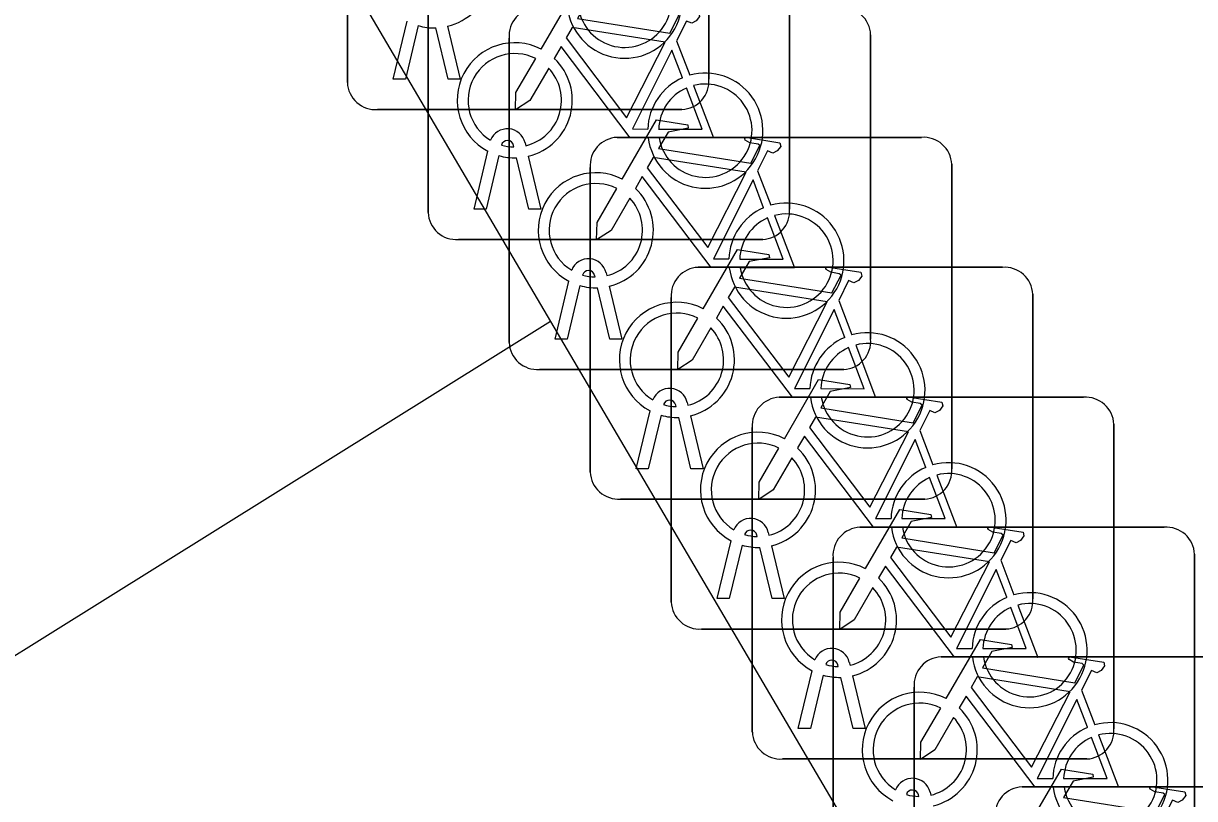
# Model space of a CAD drawing. Extents: x 161801 to 162379, y 382315 to 382832.
# Drawn here: x 162101.679 to 162104.916, y 382489.638 to 382491.779 of the extents above; entities that cross this region are included whole.
import ezdxf

# ---------------------------------------------------------------- set-up
doc = ezdxf.new("R2010")
doc.units = 0
doc.layers.add('IMGEO_Fietsenrek', color=7, linetype='Continuous')
doc.layers.add('IMGEO_Rijbaan_lokaal_open', color=7, linetype='Continuous')

msp = doc.modelspace()

# ---------------------------------------------------------------- linework, layer by layer
at = {"layer": 'IMGEO_Fietsenrek'}
for p, q in [((162103.5735, 382492.4661), (162103.5735, 382491.6252)), ((162103.5735, 382491.6252), (162103.5735, 382492.4661)), ((162102.5745, 382491.6159), (162102.5745, 382492.4568)), ((162102.5745, 382492.4568), (162102.5745, 382491.6159)), ((162102.7975, 382491.2569), (162102.7975, 382492.0978)), ((162102.7975, 382492.0978), (162102.7975, 382491.2569)), ((162103.7965, 382492.1071), (162103.7965, 382491.2662)), ((162103.7965, 382491.2662), (162103.7965, 382492.1071)), ((162102.7015, 382491.6253), (162102.7398, 382491.7853)), ((162102.7702, 382491.7731), (162102.7349, 382491.6253)), ((162102.853, 382491.6253), (162102.8191, 382491.767)), ((162102.8514, 382491.7713), (162102.8864, 382491.6253)), ((162103.0215, 382490.8979), (162103.0215, 382491.7388)), ((162103.0215, 382491.7388), (162103.0215, 382490.8979)), ((162103.4842, 382491.7312), (162103.5205, 382491.636)), ((162104.0205, 382491.7481), (162104.0205, 382490.9072)), ((162104.0205, 382490.9072), (162104.0205, 382491.7481)), ((162102.7349, 382491.6253), (162102.7015, 382491.6253)), ((162102.8864, 382491.6253), (162102.853, 382491.6253)), ((162103.4991, 382491.5415), (162102.6582, 382491.5415)), ((162102.6582, 382491.5415), (162103.4991, 382491.5415)), ((162103.3199, 382491.4645), (162104.1608, 382491.4645)), ((162104.1608, 382491.4645), (162103.3199, 382491.4645)), ((162103.0349, 382491.4379), (162103.0339, 382491.4422)), ((162103.0656, 382491.4494), (162103.0674, 382491.4415)), ((162102.9245, 382491.2663), (162102.9628, 382491.4263)), ((162102.9932, 382491.4141), (162102.9579, 382491.2663)), ((162103.076, 382491.2663), (162103.0421, 382491.408)), ((162103.0744, 382491.4123), (162103.1094, 382491.2663)), ((162103.2455, 382490.5399), (162103.2455, 382491.3808)), ((162103.2455, 382491.3808), (162103.2455, 382490.5399)), ((162103.7082, 382491.3722), (162103.7445, 382491.277)), ((162104.2445, 382491.3901), (162104.2445, 382490.5492)), ((162104.2445, 382490.5492), (162104.2445, 382491.3901)), ((162102.9579, 382491.2663), (162102.9245, 382491.2663)), ((162103.1094, 382491.2663), (162103.076, 382491.2663)), ((162103.7221, 382491.1825), (162102.8812, 382491.1825)), ((162102.8812, 382491.1825), (162103.7221, 382491.1825)), ((162103.5439, 382491.1055), (162104.3848, 382491.1055)), ((162104.3848, 382491.1055), (162103.5439, 382491.1055)), ((162103.2589, 382491.0789), (162103.2579, 382491.0832)), ((162103.2896, 382491.0904), (162103.2914, 382491.0825)), ((162103.1485, 382490.9073), (162103.1868, 382491.0673)), ((162103.2172, 382491.0551), (162103.1819, 382490.9073)), ((162103.3, 382490.9073), (162103.2661, 382491.049)), ((162103.2984, 382491.0533), (162103.3334, 382490.9073)), ((162103.4695, 382490.1809), (162103.4695, 382491.0218)), ((162103.4695, 382491.0218), (162103.4695, 382490.1809)), ((162103.9322, 382491.0142), (162103.9685, 382490.919)), ((162104.4685, 382491.0311), (162104.4685, 382490.1902)), ((162104.4685, 382490.1902), (162104.4685, 382491.0311)), ((162103.1819, 382490.9073), (162103.1485, 382490.9073)), ((162103.3334, 382490.9073), (162103.3, 382490.9073)), ((162103.9461, 382490.8235), (162103.1052, 382490.8235)), ((162103.1052, 382490.8235), (162103.9461, 382490.8235)), ((162103.4829, 382490.7209), (162103.4819, 382490.7252)), ((162103.5136, 382490.7324), (162103.5154, 382490.7245)), ((162103.7679, 382490.7465), (162104.6088, 382490.7465)), ((162104.6088, 382490.7465), (162103.7679, 382490.7465)), ((162103.3725, 382490.5493), (162103.4108, 382490.7093)), ((162103.4412, 382490.6971), (162103.4059, 382490.5493)), ((162103.524, 382490.5493), (162103.4901, 382490.691)), ((162103.5224, 382490.6953), (162103.5574, 382490.5493)), ((162103.6935, 382489.8219), (162103.6935, 382490.6628)), ((162103.6935, 382490.6628), (162103.6935, 382489.8219)), ((162104.1562, 382490.6552), (162104.1925, 382490.56)), ((162104.6925, 382490.6721), (162104.6925, 382489.8312)), ((162104.6925, 382489.8312), (162104.6925, 382490.6721)), ((162103.4059, 382490.5493), (162103.3725, 382490.5493)), ((162103.5574, 382490.5493), (162103.524, 382490.5493)), ((162104.1701, 382490.4655), (162103.3292, 382490.4655)), ((162103.3292, 382490.4655), (162104.1701, 382490.4655)), ((162103.7069, 382490.3619), (162103.7059, 382490.3662)), ((162103.7376, 382490.3734), (162103.7394, 382490.3655)), ((162103.9909, 382490.3875), (162104.8318, 382490.3875)), ((162104.8318, 382490.3875), (162103.9909, 382490.3875)), ((162103.5965, 382490.1903), (162103.6348, 382490.3503)), ((162103.6652, 382490.3381), (162103.6299, 382490.1903)), ((162103.748, 382490.1903), (162103.7141, 382490.332)), ((162103.7464, 382490.3363), (162103.7814, 382490.1903)), ((162103.9165, 382489.4629), (162103.9165, 382490.3038)), ((162103.9165, 382490.3038), (162103.9165, 382489.4629)), ((162104.3802, 382490.2962), (162104.4165, 382490.201)), ((162104.9155, 382490.3131), (162104.9155, 382489.4722)), ((162104.9155, 382489.4722), (162104.9155, 382490.3131)), ((162103.6299, 382490.1903), (162103.5965, 382490.1903)), ((162103.7814, 382490.1903), (162103.748, 382490.1903)), ((162104.3941, 382490.1065), (162103.5532, 382490.1065)), ((162103.5532, 382490.1065), (162104.3941, 382490.1065)), ((162103.9309, 382490.0029), (162103.9299, 382490.0072)), ((162103.9616, 382490.0144), (162103.9634, 382490.0065)), ((162104.2149, 382490.0295), (162105.0558, 382490.0295)), ((162105.0558, 382490.0295), (162104.2149, 382490.0295)), ((162103.8205, 382489.8313), (162103.8588, 382489.9913)), ((162103.8892, 382489.9791), (162103.8539, 382489.8313)), ((162103.972, 382489.8313), (162103.9381, 382489.973)), ((162103.9704, 382489.9773), (162104.0054, 382489.8313)), ((162104.1405, 382489.1049), (162104.1405, 382489.9458)), ((162104.1405, 382489.9458), (162104.1405, 382489.1049)), ((162104.6032, 382489.9372), (162104.6395, 382489.842)), ((162103.8539, 382489.8313), (162103.8205, 382489.8313)), ((162104.0054, 382489.8313), (162103.972, 382489.8313)), ((162104.6181, 382489.7475), (162103.7772, 382489.7475)), ((162103.7772, 382489.7475), (162104.6181, 382489.7475)), ((162104.1846, 382489.6554), (162104.1864, 382489.6475)), ((162104.4389, 382489.6705), (162105.2798, 382489.6705)), ((162105.2798, 382489.6705), (162104.4389, 382489.6705)), ((162104.1539, 382489.6439), (162104.1529, 382489.6482))]:
    msp.add_line(p, q, dxfattribs=at)
for points in [[(162103.1101, 382491.7082), (162103.2048, 382491.8717), (162103.291, 382491.8579), (162103.2927, 382491.8492), (162103.2366, 382491.8383), (162103.2104, 382491.793), (162103.4656, 382491.7522)], [(162103.4656, 382491.7522), (162103.4906, 382491.801), (162103.4855, 382491.805), (162103.4623, 382491.8087), (162103.4496, 382491.8162), (162103.4486, 382491.8193), (162103.4508, 382491.8239), (162103.5456, 382491.8088), (162103.5479, 382491.7985), (162103.5385, 382491.7861), (162103.5261, 382491.7797), (162103.5116, 382491.7859), (162103.4842, 382491.7312)], [(162103.4527, 382491.727), (162103.1959, 382491.768), (162103.1792, 382491.7392), (162103.3462, 382491.5189), (162103.4527, 382491.727)], [(162103.4058, 382491.4635), (162103.3561, 382491.4636), (162103.1654, 382491.7153), (162103.1464, 382491.6825)], [(162103.5007, 382491.629), (162103.4714, 382491.7058), (162103.362, 382491.4877), (162103.4047, 382491.4876)], [(162103.1308, 382491.6557), (162103.0792, 382491.5665), (162103.0393, 382491.5405), (162103.0405, 382491.588), (162103.095, 382491.6822)], [(162103.4347, 382491.4875), (162103.5546, 382491.4873), (162103.5114, 382491.6009)], [(162103.5312, 382491.6078), (162103.5862, 382491.4632), (162103.4361, 382491.4635)], [(162103.3341, 382491.3492), (162103.4288, 382491.5127), (162103.515, 382491.4989), (162103.5167, 382491.4902), (162103.4606, 382491.4793), (162103.4344, 382491.434), (162103.6896, 382491.3932)], [(162103.6896, 382491.3932), (162103.7146, 382491.442), (162103.7095, 382491.446), (162103.6863, 382491.4497), (162103.6736, 382491.4572), (162103.6726, 382491.4603), (162103.6748, 382491.4649), (162103.7696, 382491.4498), (162103.7719, 382491.4395), (162103.7625, 382491.4271), (162103.7501, 382491.4207), (162103.7356, 382491.4269), (162103.7082, 382491.3722)], [(162103.6767, 382491.368), (162103.4199, 382491.409), (162103.4032, 382491.3802), (162103.5702, 382491.1599), (162103.6767, 382491.368)], [(162103.6298, 382491.1045), (162103.5801, 382491.1046), (162103.3894, 382491.3563), (162103.3704, 382491.3235)], [(162103.7247, 382491.27), (162103.6954, 382491.3468), (162103.586, 382491.1287), (162103.6287, 382491.1286)], [(162103.3548, 382491.2967), (162103.3032, 382491.2075), (162103.2633, 382491.1815), (162103.2645, 382491.229), (162103.319, 382491.3232)], [(162103.6587, 382491.1285), (162103.7786, 382491.1283), (162103.7354, 382491.2419)], [(162103.7552, 382491.2488), (162103.8102, 382491.1042), (162103.6601, 382491.1045)], [(162103.5581, 382490.9912), (162103.6528, 382491.1547), (162103.739, 382491.1409), (162103.7407, 382491.1322), (162103.6846, 382491.1213), (162103.6584, 382491.076), (162103.9136, 382491.0352)], [(162103.9136, 382491.0352), (162103.9386, 382491.084), (162103.9335, 382491.088), (162103.9103, 382491.0917), (162103.8976, 382491.0992), (162103.8966, 382491.1023), (162103.8988, 382491.1069), (162103.9936, 382491.0918), (162103.9959, 382491.0815), (162103.9865, 382491.0691), (162103.9741, 382491.0627), (162103.9596, 382491.0689), (162103.9322, 382491.0142)], [(162103.9007, 382491.01), (162103.6439, 382491.051), (162103.6272, 382491.0222), (162103.7942, 382490.8019), (162103.9007, 382491.01)], [(162103.8538, 382490.7465), (162103.8041, 382490.7466), (162103.6134, 382490.9983), (162103.5944, 382490.9655)], [(162103.9487, 382490.912), (162103.9194, 382490.9888), (162103.81, 382490.7707), (162103.8527, 382490.7706)], [(162103.5788, 382490.9387), (162103.5272, 382490.8495), (162103.4873, 382490.8235), (162103.4885, 382490.871), (162103.543, 382490.9652)], [(162103.8827, 382490.7705), (162104.0026, 382490.7703), (162103.9594, 382490.8839)], [(162103.9792, 382490.8908), (162104.0342, 382490.7462), (162103.8841, 382490.7465)], [(162103.7821, 382490.6322), (162103.8768, 382490.7957), (162103.963, 382490.7819), (162103.9647, 382490.7732), (162103.9086, 382490.7623), (162103.8824, 382490.717), (162104.1376, 382490.6762)], [(162104.1376, 382490.6762), (162104.1626, 382490.725), (162104.1575, 382490.729), (162104.1343, 382490.7327), (162104.1216, 382490.7402), (162104.1206, 382490.7433), (162104.1228, 382490.7479), (162104.2176, 382490.7328), (162104.2199, 382490.7225), (162104.2105, 382490.7101), (162104.1981, 382490.7037), (162104.1836, 382490.7099), (162104.1562, 382490.6552)], [(162104.1247, 382490.651), (162103.8679, 382490.692), (162103.8512, 382490.6632), (162104.0182, 382490.4429), (162104.1247, 382490.651)], [(162104.0778, 382490.3875), (162104.0281, 382490.3876), (162103.8374, 382490.6393), (162103.8184, 382490.6065)], [(162104.1727, 382490.553), (162104.1434, 382490.6298), (162104.034, 382490.4117), (162104.0767, 382490.4116)], [(162103.8028, 382490.5797), (162103.7512, 382490.4905), (162103.7113, 382490.4645), (162103.7125, 382490.512), (162103.767, 382490.6062)], [(162104.1067, 382490.4115), (162104.2266, 382490.4113), (162104.1834, 382490.5249)], [(162104.2032, 382490.5318), (162104.2582, 382490.3872), (162104.1081, 382490.3875)], [(162104.0061, 382490.2732), (162104.1008, 382490.4367), (162104.187, 382490.4229), (162104.1887, 382490.4142), (162104.1326, 382490.4033), (162104.1064, 382490.358), (162104.3616, 382490.3172)], [(162104.3616, 382490.3172), (162104.3866, 382490.366), (162104.3815, 382490.37), (162104.3583, 382490.3737), (162104.3456, 382490.3812), (162104.3446, 382490.3843), (162104.3468, 382490.3889), (162104.4416, 382490.3738), (162104.4439, 382490.3635), (162104.4345, 382490.3511), (162104.4221, 382490.3447), (162104.4076, 382490.3509), (162104.3802, 382490.2962)], [(162104.3487, 382490.292), (162104.0919, 382490.333), (162104.0752, 382490.3042), (162104.2422, 382490.0839), (162104.3487, 382490.292)], [(162104.3018, 382490.0285), (162104.2521, 382490.0286), (162104.0614, 382490.2803), (162104.0424, 382490.2475)], [(162104.3967, 382490.194), (162104.3674, 382490.2708), (162104.258, 382490.0527), (162104.3007, 382490.0526)], [(162104.0268, 382490.2207), (162103.9752, 382490.1315), (162103.9353, 382490.1055), (162103.9365, 382490.153), (162103.991, 382490.2472)], [(162104.4272, 382490.1728), (162104.4822, 382490.0282), (162104.3321, 382490.0285)], [(162104.3307, 382490.0525), (162104.4506, 382490.0523), (162104.4074, 382490.1659)], [(162104.2291, 382489.9142), (162104.3238, 382490.0777), (162104.41, 382490.0639), (162104.4117, 382490.0552), (162104.3556, 382490.0443), (162104.3294, 382489.999), (162104.5846, 382489.9582)], [(162104.5846, 382489.9582), (162104.6096, 382490.007), (162104.6045, 382490.011), (162104.5813, 382490.0147), (162104.5686, 382490.0222), (162104.5676, 382490.0253), (162104.5698, 382490.0299), (162104.6646, 382490.0148), (162104.6669, 382490.0045), (162104.6575, 382489.9921), (162104.6451, 382489.9857), (162104.6306, 382489.9919), (162104.6032, 382489.9372)], [(162104.5717, 382489.933), (162104.3149, 382489.974), (162104.2982, 382489.9452), (162104.4652, 382489.7249), (162104.5717, 382489.933)], [(162104.5248, 382489.6695), (162104.4751, 382489.6696), (162104.2844, 382489.9213), (162104.2654, 382489.8885)], [(162104.6197, 382489.835), (162104.5904, 382489.9118), (162104.481, 382489.6937), (162104.5237, 382489.6936)], [(162104.2498, 382489.8617), (162104.1982, 382489.7725), (162104.1583, 382489.7465), (162104.1595, 382489.794), (162104.214, 382489.8882)], [(162104.6502, 382489.8138), (162104.7052, 382489.6692), (162104.5551, 382489.6695)], [(162104.5537, 382489.6935), (162104.6736, 382489.6933), (162104.6304, 382489.8069)], [(162104.4531, 382489.5562), (162104.5478, 382489.7197), (162104.634, 382489.7059), (162104.6357, 382489.6972), (162104.5796, 382489.6863), (162104.5534, 382489.641), (162104.8086, 382489.6002)], [(162104.8086, 382489.6002), (162104.8336, 382489.649), (162104.8285, 382489.653), (162104.8053, 382489.6567), (162104.7926, 382489.6642), (162104.7916, 382489.6673), (162104.7938, 382489.6719), (162104.8886, 382489.6568), (162104.8909, 382489.6465), (162104.8815, 382489.6341), (162104.8691, 382489.6277), (162104.8546, 382489.6339), (162104.8272, 382489.5792)]]:
    msp.add_lwpolyline(points, dxfattribs=at)
for centre, radius, start, end in [((162102.8141, 382491.9259), 0.159, 283.5766, 46.6042), ((162103.3407, 382491.8419), 0.159, 187.0065, 105.7708), ((162103.3407, 382491.8419), 0.129, 188.6715, 104.5883), ((162103.0992, 382491.7446), 0.0779, 92.4484, 184.2845), ((162103.0992, 382491.7446), 0.0779, 92.4484, 184.2845), ((162103.9426, 382491.7448), 0.0779, 2.4484, 94.2845), ((162103.9426, 382491.7448), 0.0779, 2.4484, 94.2845), ((162102.8141, 382491.9259), 0.159, 253.9967, 271.7867), ((162103.0371, 382491.5669), 0.159, 62.6766, 242.1369), ((162103.0371, 382491.5669), 0.129, 63.3192, 238.903), ((162103.0371, 382491.5669), 0.129, 283.6043, 43.4302), ((162103.0371, 382491.5669), 0.159, 283.5766, 46.6042), ((162103.5637, 382491.4829), 0.159, 113.3408, 178.3217), ((162103.5637, 382491.4829), 0.159, 187.0065, 105.7708), ((162103.4958, 382491.6194), 0.0779, 272.4484, 4.2845), ((162103.4958, 382491.6194), 0.0779, 272.4484, 4.2845), ((162102.6524, 382491.6192), 0.0779, 182.4484, 274.2845), ((162102.6524, 382491.6192), 0.0779, 182.4484, 274.2845), ((162103.5637, 382491.4829), 0.129, 113.923, 177.9556), ((162103.5637, 382491.4829), 0.129, 188.6715, 104.5883), ((162103.0169, 382491.4383), 0.0499, 12.8025, 158.6934), ((162103.3232, 382491.3866), 0.0779, 92.4484, 184.2845), ((162103.3232, 382491.3866), 0.0779, 92.4484, 184.2845), ((162104.1666, 382491.3868), 0.0779, 2.4484, 94.2845), ((162104.1666, 382491.3868), 0.0779, 2.4484, 94.2845), ((162103.0169, 382491.4383), 0.0174, 12.8025, 163.4502), ((162103.0371, 382491.5669), 0.129, 253.415, 269.0204), ((162103.0371, 382491.5669), 0.159, 253.9967, 271.7867), ((162103.2611, 382491.2079), 0.159, 62.6766, 242.1369), ((162103.2611, 382491.2079), 0.129, 63.3192, 238.903), ((162103.2611, 382491.2079), 0.159, 283.5766, 46.6042), ((162103.2611, 382491.2079), 0.129, 283.6043, 43.4302), ((162103.7877, 382491.1239), 0.159, 113.3408, 178.3217), ((162103.7877, 382491.1239), 0.159, 187.0065, 105.7708), ((162102.8754, 382491.2602), 0.0779, 182.4484, 274.2845), ((162102.8754, 382491.2602), 0.0779, 182.4484, 274.2845), ((162103.7877, 382491.1239), 0.129, 113.923, 177.9556), ((162103.7877, 382491.1239), 0.129, 188.6715, 104.5883), ((162103.7188, 382491.2604), 0.0779, 272.4484, 4.2845), ((162103.7188, 382491.2604), 0.0779, 272.4484, 4.2845), ((162103.2409, 382491.0793), 0.0499, 12.8025, 158.6934), ((162103.5472, 382491.0276), 0.0779, 92.4484, 184.2845), ((162103.5472, 382491.0276), 0.0779, 92.4484, 184.2845), ((162104.3906, 382491.0278), 0.0779, 2.4484, 94.2845), ((162104.3906, 382491.0278), 0.0779, 2.4484, 94.2845), ((162103.2409, 382491.0793), 0.0174, 12.8025, 163.4502), ((162103.2611, 382491.2079), 0.129, 253.415, 269.0204), ((162103.2611, 382491.2079), 0.159, 253.9967, 271.7867), ((162103.4851, 382490.8499), 0.159, 62.6766, 242.1369), ((162103.4851, 382490.8499), 0.129, 63.3192, 238.903), ((162103.4851, 382490.8499), 0.159, 283.5766, 46.6042), ((162103.4851, 382490.8499), 0.129, 283.6043, 43.4302), ((162104.0117, 382490.7659), 0.159, 113.3408, 178.3217), ((162104.0117, 382490.7659), 0.159, 187.0065, 105.7708), ((162103.0994, 382490.9012), 0.0779, 182.4484, 274.2845), ((162103.0994, 382490.9012), 0.0779, 182.4484, 274.2845), ((162104.0117, 382490.7659), 0.129, 113.923, 177.9556), ((162104.0117, 382490.7659), 0.129, 188.6715, 104.5883), ((162103.9428, 382490.9014), 0.0779, 272.4484, 4.2845), ((162103.9428, 382490.9014), 0.0779, 272.4484, 4.2845), ((162103.4649, 382490.7213), 0.0499, 12.8025, 158.6934), ((162103.4649, 382490.7213), 0.0174, 12.8025, 163.4502), ((162103.4851, 382490.8499), 0.129, 253.415, 269.0204), ((162103.7712, 382490.6686), 0.0779, 92.4484, 184.2845), ((162103.7712, 382490.6686), 0.0779, 92.4484, 184.2845), ((162104.6146, 382490.6688), 0.0779, 2.4484, 94.2845), ((162104.6146, 382490.6688), 0.0779, 2.4484, 94.2845), ((162103.4851, 382490.8499), 0.159, 253.9967, 271.7867), ((162103.7091, 382490.4909), 0.159, 62.6766, 242.1369), ((162103.7091, 382490.4909), 0.129, 63.3192, 238.903), ((162103.7091, 382490.4909), 0.159, 283.5766, 46.6042), ((162103.7091, 382490.4909), 0.129, 283.6043, 43.4302), ((162104.2357, 382490.4069), 0.159, 187.0065, 105.7708), ((162103.3234, 382490.5432), 0.0779, 182.4484, 274.2845), ((162103.3234, 382490.5432), 0.0779, 182.4484, 274.2845), ((162104.2357, 382490.4069), 0.159, 113.3408, 178.3217), ((162104.2357, 382490.4069), 0.129, 113.923, 177.9556), ((162104.2357, 382490.4069), 0.129, 188.6715, 104.5883), ((162104.1668, 382490.5434), 0.0779, 272.4484, 4.2845), ((162104.1668, 382490.5434), 0.0779, 272.4484, 4.2845), ((162103.6889, 382490.3623), 0.0499, 12.8025, 158.6934), ((162103.6889, 382490.3623), 0.0174, 12.8025, 163.4502), ((162103.7091, 382490.4909), 0.129, 253.415, 269.0204), ((162103.9942, 382490.3096), 0.0779, 92.4484, 184.2845), ((162103.9942, 382490.3096), 0.0779, 92.4484, 184.2845), ((162104.8376, 382490.3098), 0.0779, 2.4484, 94.2845), ((162104.8376, 382490.3098), 0.0779, 2.4484, 94.2845), ((162103.7091, 382490.4909), 0.159, 253.9967, 271.7867), ((162103.9331, 382490.1319), 0.159, 62.6766, 242.1369), ((162103.9331, 382490.1319), 0.129, 63.3192, 238.903), ((162103.9331, 382490.1319), 0.159, 283.5766, 46.6042), ((162103.9331, 382490.1319), 0.129, 283.6043, 43.4302), ((162104.4597, 382490.0479), 0.159, 187.0065, 105.7708), ((162103.5474, 382490.1842), 0.0779, 182.4484, 274.2845), ((162103.5474, 382490.1842), 0.0779, 182.4484, 274.2845), ((162104.4597, 382490.0479), 0.159, 113.3408, 178.3217), ((162104.4597, 382490.0479), 0.129, 188.6715, 104.5883), ((162104.3908, 382490.1844), 0.0779, 272.4484, 4.2845), ((162104.3908, 382490.1844), 0.0779, 272.4484, 4.2845), ((162104.4597, 382490.0479), 0.129, 113.923, 177.9556), ((162103.9129, 382490.0033), 0.0499, 12.8025, 158.6934), ((162103.9129, 382490.0033), 0.0174, 12.8025, 163.4502), ((162103.9331, 382490.1319), 0.129, 253.415, 269.0204), ((162104.2182, 382489.9516), 0.0779, 92.4484, 184.2845), ((162104.2182, 382489.9516), 0.0779, 92.4484, 184.2845), ((162103.9331, 382490.1319), 0.159, 253.9967, 271.7867), ((162104.1561, 382489.7729), 0.159, 62.6766, 242.1369), ((162104.1561, 382489.7729), 0.129, 63.3192, 238.903), ((162104.1561, 382489.7729), 0.159, 283.5766, 46.6042), ((162104.1561, 382489.7729), 0.129, 283.6043, 43.4302), ((162104.6827, 382489.6889), 0.159, 187.0065, 105.7708), ((162103.7714, 382489.8252), 0.0779, 182.4484, 274.2845), ((162103.7714, 382489.8252), 0.0779, 182.4484, 274.2845), ((162104.6827, 382489.6889), 0.159, 113.3408, 178.3217), ((162104.6827, 382489.6889), 0.129, 188.6715, 104.5883), ((162104.6148, 382489.8254), 0.0779, 272.4484, 4.2845), ((162104.6148, 382489.8254), 0.0779, 272.4484, 4.2845), ((162104.6827, 382489.6889), 0.129, 113.923, 177.9556), ((162104.1359, 382489.6443), 0.0499, 12.8025, 158.6934), ((162104.1359, 382489.6443), 0.0174, 12.8025, 163.4502), ((162104.1561, 382489.7729), 0.129, 253.415, 269.0204), ((162104.4422, 382489.5926), 0.0779, 92.4484, 184.2845), ((162104.4422, 382489.5926), 0.0779, 92.4484, 184.2845)]:
    msp.add_arc(centre, radius, start, end, dxfattribs=at)
at = {"layer": 'IMGEO_Rijbaan_lokaal_open'}
for points in [[(162101.655, 382493.415), (162102.052, 382492.798), (162103.136, 382490.956)], [(162103.136, 382490.956), (162100.211, 382489.131)], [(162103.136, 382490.956), (162106.563, 382485.131), (162106.652, 382485.002)]]:
    msp.add_lwpolyline(points, dxfattribs=at)

doc.saveas('drawing.dxf')
